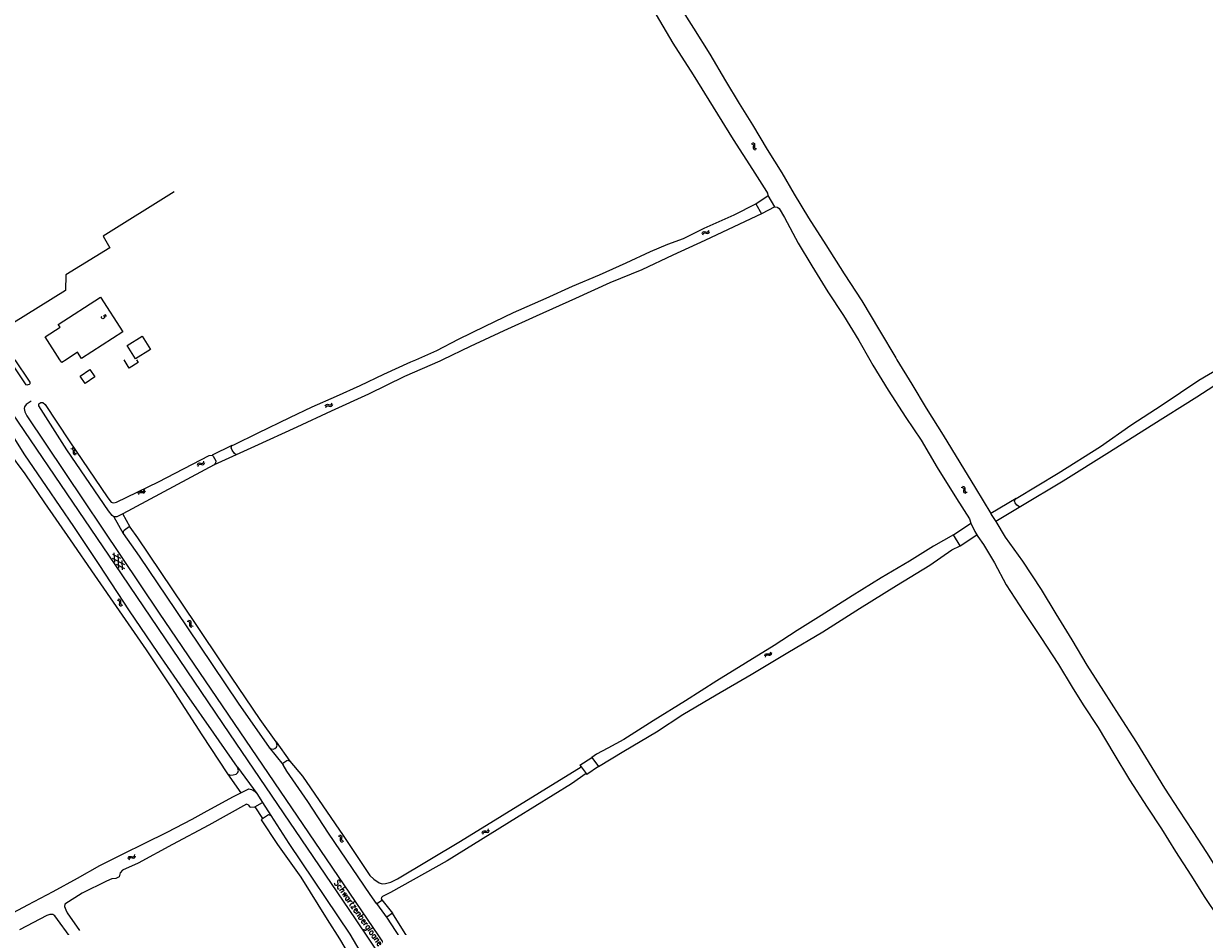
# Model space of a CAD drawing. Header units: metres. Extents: x 189705 to 199106, y 581686 to 588448.
# Tile 350 of 555: x 195187 to 195575, y 586314 to 586610. Entities that reach past the tile are written whole.
import ezdxf

# ---------------------------------------------------------------- set-up
doc = ezdxf.new("R2010")
doc.units = ezdxf.units.M
doc.layers.add('B-WA-OG-GBKN-G', color=7, linetype='Continuous', lineweight=18)
doc.styles.add('Style-STANDARD', font='STANDARD.shx')

msp = doc.modelspace()

# ---------------------------------------------------------------- linework, layer by layer
at = {"layer": 'B-WA-OG-GBKN-G'}
for p, q in [((195426.417, 586571.068), (195426.809, 586570.958)), ((195426.809, 586570.958), (195427.072, 586570.761)), ((195426.829, 586571.346), (195427.222, 586571.238)), ((195427.072, 586570.761), (195427.157, 586570.447)), ((195427.222, 586571.238), (195427.485, 586571.044)), ((195427.485, 586571.044), (195427.574, 586570.717)), ((195427.574, 586570.717), (195427.529, 586570.313)), ((195427.118, 586570.034), (195427.072, 586569.628)), ((195427.072, 586569.628), (195427.155, 586569.31)), ((195427.157, 586570.447), (195427.118, 586570.034)), ((195427.155, 586569.31), (195427.425, 586569.108)), ((195427.425, 586569.108), (195427.819, 586568.999)), ((195427.529, 586570.313), (195427.486, 586569.907)), ((195427.486, 586569.907), (195427.569, 586569.588)), ((195427.569, 586569.588), (195427.838, 586569.385)), ((195427.838, 586569.385), (195428.232, 586569.276)), ((195410.303, 586541.43), (195410.454, 586541.809)), ((195410.454, 586541.809), (195410.676, 586542.049)), ((195410.532, 586540.99), (195410.686, 586541.367)), ((195410.676, 586542.049), (195411.011, 586542.1)), ((195410.686, 586541.367), (195410.911, 586541.606)), ((195410.911, 586541.606), (195411.233, 586541.656)), ((195411.011, 586542.1), (195411.408, 586542.011)), ((195411.233, 586541.656), (195411.639, 586541.571)), ((195411.408, 586542.011), (195411.807, 586541.922)), ((195411.639, 586541.571), (195412.037, 586541.479)), ((195411.807, 586541.922), (195412.132, 586541.969)), ((195412.037, 586541.479), (195412.362, 586541.527)), ((195412.132, 586541.969), (195412.364, 586542.213)), ((195412.362, 586541.527), (195412.593, 586541.772)), ((195412.364, 586542.213), (195412.517, 586542.592)), ((195412.593, 586541.772), (195412.746, 586542.152)), ((195286.885, 586485.318), (195287.222, 586485.349)), ((195287.222, 586485.349), (195287.613, 586485.236)), ((195288.333, 586485.151), (195288.579, 586485.38)), ((195288.579, 586485.38), (195288.754, 586485.75)), ((195286.475, 586484.723), (195286.648, 586485.092)), ((195286.648, 586485.092), (195286.885, 586485.318)), ((195286.677, 586484.269), (195286.853, 586484.637)), ((195286.853, 586484.637), (195287.092, 586484.862)), ((195287.092, 586484.862), (195287.417, 586484.892)), ((195287.417, 586484.892), (195287.817, 586484.783)), ((195287.613, 586485.236), (195288.005, 586485.123)), ((195287.817, 586484.783), (195288.208, 586484.668)), ((195288.005, 586485.123), (195288.333, 586485.151)), ((195288.208, 586484.668), (195288.536, 586484.695)), ((195288.536, 586484.695), (195288.781, 586484.927)), ((195288.781, 586484.927), (195288.956, 586485.296)), ((195202.916, 586470.793), (195203.313, 586470.704)), ((195203.313, 586471.091), (195203.711, 586471.005)), ((195203.313, 586470.704), (195203.586, 586470.521)), ((195203.586, 586470.521), (195203.688, 586470.211)), ((195203.688, 586470.211), (195203.67, 586469.796)), ((195203.711, 586471.005), (195203.984, 586470.824)), ((195203.984, 586470.824), (195204.09, 586470.503)), ((195204.066, 586470.096), (195204.044, 586469.689)), ((195204.09, 586470.503), (195204.066, 586470.096)), ((195203.67, 586469.796), (195203.645, 586469.389)), ((195203.645, 586469.389), (195203.745, 586469.076)), ((195203.745, 586469.076), (195204.025, 586468.888)), ((195204.025, 586468.888), (195204.425, 586468.8)), ((195204.044, 586469.689), (195204.144, 586469.375)), ((195204.144, 586469.375), (195204.423, 586469.186)), ((195204.423, 586469.186), (195204.822, 586469.098)), ((195244.63, 586465.763), (195244.842, 586466.012)), ((195244.842, 586466.012), (195245.174, 586466.079)), ((195245.174, 586466.079), (195245.575, 586466.007)), ((195245.575, 586466.007), (195245.977, 586465.937)), ((195245.977, 586465.937), (195246.3, 586465.999)), ((195246.3, 586465.999), (195246.52, 586466.253)), ((195246.52, 586466.253), (195246.656, 586466.639)), ((195246.769, 586465.823), (195246.905, 586466.209)), ((195244.497, 586465.378), (195244.63, 586465.763)), ((195244.746, 586464.948), (195244.882, 586465.332)), ((195244.882, 586465.332), (195245.096, 586465.581)), ((195245.096, 586465.581), (195245.416, 586465.645)), ((195245.416, 586465.645), (195245.825, 586465.578)), ((195245.825, 586465.578), (195246.227, 586465.505)), ((195246.227, 586465.505), (195246.55, 586465.567)), ((195246.55, 586465.567), (195246.769, 586465.823)), ((195495.873, 586458.41), (195496.272, 586458.327)), ((195496.272, 586458.327), (195496.547, 586458.15)), ((195224.979, 586456.173), (195225.125, 586456.553)), ((195225.125, 586456.553), (195225.345, 586456.796)), ((195225.214, 586455.735), (195225.362, 586456.114)), ((195225.345, 586456.796), (195225.679, 586456.851)), ((195225.362, 586456.114), (195225.585, 586456.356)), ((195225.585, 586456.356), (195225.906, 586456.41)), ((195225.679, 586456.851), (195226.077, 586456.767)), ((195225.906, 586456.41), (195226.313, 586456.33)), ((195226.077, 586456.767), (195226.476, 586456.683)), ((195226.313, 586456.33), (195226.712, 586456.243)), ((195226.476, 586456.683), (195226.801, 586456.734)), ((195226.712, 586456.243), (195227.037, 586456.295)), ((195226.801, 586456.734), (195227.03, 586456.981)), ((195227.03, 586456.981), (195227.178, 586457.362)), ((195227.037, 586456.295), (195227.265, 586456.544)), ((195227.265, 586456.544), (195227.413, 586456.925)), ((195495.479, 586458.107), (195495.877, 586458.022)), ((195495.877, 586458.022), (195496.152, 586457.842)), ((195496.152, 586457.842), (195496.257, 586457.533)), ((195496.244, 586457.119), (195496.223, 586456.711)), ((195496.223, 586456.711), (195496.327, 586456.399)), ((195496.257, 586457.533), (195496.244, 586457.119)), ((195496.327, 586456.399), (195496.609, 586456.214)), ((195496.547, 586458.15), (195496.656, 586457.829)), ((195496.609, 586456.214), (195497.009, 586456.13)), ((195496.637, 586457.423), (195496.619, 586457.015)), ((195496.619, 586457.015), (195496.722, 586456.702)), ((195496.656, 586457.829), (195496.637, 586457.423)), ((195496.722, 586456.702), (195497.003, 586456.517)), ((195497.003, 586456.517), (195497.403, 586456.433)), ((195216.555, 586436.142), (195219.269, 586434.747)), ((195217.336, 586433.503), (195217.188, 586436.55)), ((195218.65, 586431.464), (195218.426, 586436.054)), ((195216.493, 586434.811), (195220.582, 586432.709)), ((195217.805, 586432.775), (195220.517, 586431.379)), ((195219.885, 586430.972), (195219.737, 586434.021)), ((195218.106, 586421.089), (195218.503, 586420.997)), ((195218.503, 586420.997), (195218.774, 586420.812)), ((195218.505, 586421.385), (195218.902, 586421.296)), ((195218.774, 586420.812), (195218.874, 586420.502)), ((195218.854, 586420.088), (195218.827, 586419.681)), ((195218.827, 586419.681), (195218.925, 586419.366)), ((195218.874, 586420.502), (195218.854, 586420.088)), ((195218.902, 586421.296), (195219.174, 586421.114)), ((195219.174, 586421.114), (195219.278, 586420.791)), ((195219.252, 586420.385), (195219.227, 586419.978)), ((195219.227, 586419.978), (195219.326, 586419.664)), ((195219.278, 586420.791), (195219.252, 586420.385)), ((195219.326, 586419.664), (195219.603, 586419.473)), ((195219.603, 586419.473), (195220.002, 586419.383)), ((195218.925, 586419.366), (195219.204, 586419.177)), ((195219.204, 586419.177), (195219.603, 586419.087)), ((195241.161, 586414.133), (195241.559, 586414.044)), ((195241.558, 586414.432), (195241.956, 586414.346)), ((195241.559, 586414.044), (195241.832, 586413.861)), ((195241.832, 586413.861), (195241.934, 586413.552)), ((195241.917, 586413.137), (195241.892, 586412.73)), ((195241.892, 586412.73), (195241.993, 586412.417)), ((195241.934, 586413.552), (195241.917, 586413.137)), ((195241.956, 586414.346), (195242.229, 586414.166)), ((195241.993, 586412.417), (195242.273, 586412.23)), ((195242.229, 586414.166), (195242.335, 586413.844)), ((195242.273, 586412.23), (195242.673, 586412.142)), ((195242.312, 586413.438), (195242.291, 586413.03)), ((195242.291, 586413.03), (195242.391, 586412.717)), ((195242.335, 586413.844), (195242.312, 586413.438)), ((195242.391, 586412.717), (195242.67, 586412.528)), ((195242.67, 586412.528), (195243.069, 586412.441)), ((195432.841, 586403.667), (195432.951, 586404.061)), ((195430.88, 586402.661), (195430.988, 586403.054)), ((195430.988, 586403.054), (195431.182, 586403.317)), ((195431.156, 586402.248), (195431.267, 586402.641)), ((195431.182, 586403.317), (195431.509, 586403.405)), ((195431.267, 586402.641), (195431.464, 586402.903)), ((195431.464, 586402.903), (195431.779, 586402.988)), ((195431.509, 586403.405), (195431.914, 586403.36)), ((195431.779, 586402.988), (195432.192, 586402.948)), ((195431.914, 586403.36), (195432.32, 586403.316)), ((195432.192, 586402.948), (195432.597, 586402.902)), ((195432.32, 586403.316), (195432.638, 586403.399)), ((195432.597, 586402.902), (195432.916, 586402.985)), ((195432.638, 586403.399), (195432.841, 586403.667)), ((195432.916, 586402.985), (195433.118, 586403.255)), ((195433.118, 586403.255), (195433.228, 586403.648)), ((195340.032, 586345.434), (195340.15, 586345.826)), ((195290.75, 586343.556), (195291.143, 586343.447)), ((195291.143, 586343.447), (195291.406, 586343.251)), ((195291.162, 586343.835), (195291.555, 586343.729)), ((195291.406, 586343.251), (195291.493, 586342.937)), ((195291.456, 586342.524), (195291.411, 586342.118)), ((195291.411, 586342.118), (195291.495, 586341.8)), ((195291.493, 586342.937), (195291.456, 586342.524)), ((195291.495, 586341.8), (195291.766, 586341.6)), ((195291.555, 586343.729), (195291.819, 586343.536)), ((195291.819, 586343.536), (195291.909, 586343.209)), ((195291.866, 586342.804), (195291.824, 586342.398)), ((195291.824, 586342.398), (195291.908, 586342.08)), ((195291.909, 586343.209), (195291.866, 586342.804)), ((195291.908, 586342.08), (195292.177, 586341.878)), ((195292.177, 586341.878), (195292.572, 586341.771)), ((195338.05, 586344.469), (195338.166, 586344.859)), ((195338.166, 586344.859), (195338.366, 586345.118)), ((195338.318, 586344.05), (195338.437, 586344.44)), ((195338.366, 586345.118), (195338.695, 586345.2)), ((195338.437, 586344.44), (195338.64, 586344.698)), ((195338.64, 586344.698), (195338.956, 586344.777)), ((195338.695, 586345.2), (195339.098, 586345.146)), ((195338.956, 586344.777), (195339.368, 586344.729)), ((195339.098, 586345.146), (195339.503, 586345.094)), ((195339.368, 586344.729), (195339.772, 586344.674)), ((195339.503, 586345.094), (195339.823, 586345.17)), ((195339.772, 586344.674), (195340.092, 586344.75)), ((195339.823, 586345.17), (195340.032, 586345.434)), ((195340.092, 586344.75), (195340.3, 586345.016)), ((195340.3, 586345.016), (195340.418, 586345.408)), ((195291.766, 586341.6), (195292.161, 586341.492)), ((195221.782, 586336.081), (195221.903, 586336.47)), ((195221.903, 586336.47), (195222.107, 586336.726)), ((195222.045, 586335.659), (195222.168, 586336.047)), ((195222.107, 586336.726), (195222.437, 586336.803)), ((195222.168, 586336.047), (195222.375, 586336.303)), ((195222.375, 586336.303), (195222.692, 586336.377)), ((195222.437, 586336.803), (195222.839, 586336.744)), ((195222.692, 586336.377), (195223.103, 586336.323)), ((195222.839, 586336.744), (195223.243, 586336.686)), ((195223.103, 586336.323), (195223.507, 586336.263)), ((195223.243, 586336.686), (195223.565, 586336.758)), ((195223.507, 586336.263), (195223.828, 586336.335)), ((195223.565, 586336.758), (195223.777, 586337.019)), ((195223.777, 586337.019), (195223.9, 586337.409)), ((195223.828, 586336.335), (195224.039, 586336.598)), ((195224.039, 586336.598), (195224.162, 586336.988))]:
    msp.add_line(p, q, dxfattribs=at)
at = {"layer": 'B-WA-OG-GBKN-G', "flags": 128}
for points in [[(195403.059, 586617.589), (195402.963, 586616.393), (195403.07, 586615.849), (195407.447, 586608.965), (195412.837, 586600.356), (195418.007, 586591.645), (195422.439, 586584.172), (195426.867, 586577.191), (195431.658, 586569.044), (195436.503, 586561.401), (195440.607, 586554.383), (195445.316, 586546.579), (195450.937, 586537.697), (195457.021, 586528.173), (195462.779, 586519.362), (195468.545, 586509.573), (195473.946, 586500.634), (195474.33, 586500)], [(195431.984, 586553.934), (195431.903, 586554.666), (195431.564, 586555.314), (195427.001, 586562.509), (195420.582, 586572.307), (195414.077, 586582.998), (195407.52, 586593.618), (195400.832, 586604.05), (195395.387, 586613.281)], [(195236.881, 586555.124), (195213.554, 586540.61), (195215.766, 586536.767), (195201.257, 586527.854), (195201.157, 586522.764), (195179.05, 586509.039)], [(195428.019, 586551.212), (195431.984, 586553.934)], [(195434.255, 586550.191), (195431.984, 586553.934)], [(195316.249, 586500), (195323.109, 586502.992), (195330.255, 586506.714), (195339.033, 586511.03), (195348.388, 586515.466), (195359.115, 586520.27), (195367.698, 586524.159), (195376.576, 586527.834), (195385.34, 586531.833), (195393.391, 586535.512), (195399.062, 586537.916), (195404.194, 586539.869), (195410.943, 586543.192), (195420.854, 586547.587), (195428.019, 586551.212)], [(195429.781, 586547.976), (195422.566, 586544.5), (195411.215, 586539.194), (195400.707, 586534.37), (195390.496, 586529.486), (195380.004, 586525.237), (195368.77, 586520.073), (195355.807, 586514.316), (195345.157, 586509.467), (195334.156, 586504.328), (195325.054, 586500)], [(195428.019, 586551.212), (195429.781, 586547.976)], [(195434.255, 586550.191), (195429.781, 586547.976)], [(195434.255, 586550.191), (195434.979, 586550.136), (195435.159, 586550.057), (195435.642, 586549.641), (195437.374, 586546.748), (195441.899, 586538.298), (195446.376, 586530.8), (195451.631, 586522.269), (195456.773, 586514.541), (195461.764, 586506.334), (195465.38, 586500)], [(195199.331, 586500), (195194.487, 586507.532), (195199.36, 586510.665), (195198.778, 586511.569), (195212.663, 586520.499), (195219.986, 586509.114), (195206.414, 586500.385), (195205.104, 586502.422), (195201.338, 586500)], [(195221.429, 586504.711), (195226.342, 586507.773), (195229.12, 586503.316), (195224.207, 586500.254), (195221.429, 586504.711)], [(195171.549, 586500), (195217.399, 586432.719), (195255.072, 586377.101), (195296.375, 586316.272), (195335.012, 586258.748), (195377.711, 586196.164), (195378.6, 586194.385), (195379.488, 586192.733), (195379.995, 586191.437), (195380.274, 586190.116), (195380.4, 586189.099), (195380.349, 586188.108), (195380.145, 586187.016), (195379.712, 586185.898), (195379.178, 586184.984), (195378.389, 586183.968), (195377.067, 586182.699), (195375.973, 586181.683)], [(195184.486, 586500), (195189.233, 586492.98), (195189.487, 586492.573), (195189.538, 586492.294), (195189.436, 586492.065), (195189.182, 586491.862), (195188.775, 586491.71), (195188.496, 586491.685), (195188.242, 586491.761), (195187.988, 586492.041), (195182.807, 586500)], [(195201.338, 586500), (195199.918, 586499.087), (195199.331, 586500)], [(195224.468, 586500), (195225.053, 586499.041), (195222.104, 586497.242), (195220.421, 586500)], [(195255.854, 586471.789), (195256.417, 586471.993), (195264.425, 586476.015), (195274.888, 586481.047), (195282.168, 586484.465), (195290.231, 586487.995), (195297.932, 586491.501), (195305.764, 586495.284), (195314.605, 586499.283), (195316.249, 586500)], [(195325.054, 586500), (195324.127, 586499.559), (195312.583, 586494.475), (195300.667, 586488.68), (195288.487, 586483.108), (195277.207, 586477.841), (195263.264, 586471.533), (195257.274, 586468.788)], [(195465.38, 586500), (195466.4, 586498.214), (195471.488, 586490.04), (195477.225, 586480.976), (195482.272, 586473.552), (195487.511, 586464.524), (195493.922, 586454.351), (195498.17, 586447.733), (195498.648, 586446.288)], [(195474.33, 586500), (195479.213, 586491.935), (195483.979, 586484.034), (195489.485, 586475.153), (195494.963, 586466.194), (195500.161, 586457.786), (195505.133, 586449.46)], [(195513.536, 586454.445), (195527.262, 586462.746), (195541.23, 586471.433), (195551.128, 586478.473), (195561.431, 586485.174), (195573.566, 586493.276), (195584.93, 586500)], [(195591.968, 586500), (195585.94, 586496.164), (195572.826, 586487.653), (195557.872, 586478.271), (195544.112, 586469.602), (195528.892, 586460.092), (195515.068, 586451.766)], [(195209.18, 586496.808), (195210.829, 586494.358), (195207.585, 586492.174), (195205.936, 586494.624), (195209.18, 586496.808)], [(195189.89, 586486.425), (195188.212, 586485.283), (195187.728, 586484.47), (195187.575, 586483.936), (195187.677, 586483.377), (195187.803, 586482.869), (195188.438, 586481.522), (195231.924, 586416.753), (195277.288, 586349.976), (195323.237, 586282.334), (195354.759, 586236.061)], [(195217.051, 586448.315), (195216.442, 586448.839), (195215.245, 586450.286), (195201.551, 586470.416), (195192.351, 586484.843), (195192.413, 586485.494), (195193.063, 586485.893), (195193.671, 586485.914), (195194.448, 586485.264), (195202.367, 586473.333), (195215.053, 586454.587), (195216.124, 586453.224), (195216.439, 586453.035), (195217.047, 586452.931), (195217.949, 586453.162), (195231.77, 586459.823), (195248.337, 586468.522), (195249.323, 586468.627)], [(195257.664, 586366.1), (195249.921, 586377.261), (195241.045, 586389.978), (195231.499, 586403.804), (195222.153, 586417.508), (195212.209, 586432.658), (195203.855, 586445.161), (195194.902, 586458.361), (195187.83, 586468.715), (195184.262, 586474.35), (195183.669, 586474.692), (195182.921, 586474.822), (195181.643, 586474.572), (195181.075, 586474.295), (195175.305, 586471.05), (195168.07, 586466.619), (195159.673, 586462.099), (195149.056, 586456.878)], [(195255.854, 586471.789), (195249.323, 586468.627)], [(195257.274, 586468.788), (195256.643, 586469.231), (195255.949, 586470.275), (195255.643, 586471.001), (195255.854, 586471.789)], [(195182.38, 586469.765), (195187.83, 586462.445), (195194.232, 586452.989), (195202.67, 586440.795), (195210.651, 586429.208), (195218.741, 586417.447), (195227.656, 586404.66), (195235.964, 586392.195), (195245.947, 586376.749), (195254.436, 586363.891)], [(195249.323, 586468.627), (195249.722, 586468.313), (195250.499, 586466.74), (195250.479, 586466.048), (195249.997, 586465.481)], [(195257.274, 586468.788), (195249.997, 586465.481)], [(195249.997, 586465.481), (195219.998, 586449.389)], [(195513.536, 586454.445), (195505.133, 586449.46)], [(195515.068, 586451.766), (195514.557, 586451.639), (195513.77, 586452.154), (195513.185, 586452.926), (195512.994, 586453.451), (195513.133, 586454.143), (195513.536, 586454.445)], [(195515.068, 586451.766), (195506.769, 586446.804)], [(195219.998, 586449.389), (195218.037, 586448.337), (195217.051, 586448.315)], [(195217.051, 586448.315), (195220.161, 586442.868)], [(195222.442, 586444.991), (195219.998, 586449.389)], [(195505.133, 586449.46), (195505.324, 586449.14), (195506.769, 586446.804)], [(195506.769, 586446.804), (195509.937, 586441.685), (195515.532, 586433.832), (195521.681, 586424.495), (195526.544, 586416.516), (195531.773, 586407.94), (195536.692, 586399.579), (195542.212, 586391.053), (195547.237, 586383.241), (195552.994, 586374.236), (195558.089, 586366.042), (195562.233, 586359.256), (195566.932, 586352.035), (195571.495, 586344.936), (195576.014, 586338.11), (195579.556, 586332.434), (195580.706, 586330.869)], [(195222.442, 586444.991), (195222.04, 586445.071), (195220.385, 586443.833), (195220.144, 586443.495), (195220.161, 586442.868)], [(195220.161, 586442.868), (195225.358, 586435.399), (195237.458, 586417.568), (195245.245, 586405.874), (195257.86, 586387.177), (195268.125, 586372.591)], [(195270.406, 586374.393), (195265.145, 586381.798), (195253.134, 586399.415), (195243.84, 586413.339), (195224.903, 586441.506), (195222.442, 586444.991)], [(195492.912, 586442.475), (195498.648, 586446.288)], [(195498.648, 586446.288), (195499.948, 586443.552), (195500.55, 586442.479)], [(195492.912, 586442.475), (195486.31, 586438.717), (195478.427, 586433.809), (195469.132, 586428.299), (195459.634, 586422.396), (195449.39, 586415.979), (195441.592, 586411.07), (195433.981, 586406.115), (195424.567, 586400.263), (195415.206, 586394.515), (195404.897, 586387.956), (195394.245, 586381.373), (195384.577, 586375.154), (195379.389, 586372.405), (195375.622, 586370.354), (195374.116, 586369.34)], [(195376.313, 586366.282), (195384.552, 586371.403), (195395.371, 586377.7), (195403.949, 586383.375), (195414.97, 586389.833), (195426.431, 586396.587), (195438.516, 586403.797), (195449.978, 586410.589), (195461.994, 586418.232), (195474.19, 586425.765), (195485.095, 586432.482), (195492.389, 586437.478), (195495.048, 586438.791)], [(195495.048, 586438.791), (195492.912, 586442.475)], [(195495.048, 586438.791), (195500.55, 586442.479)], [(195500.55, 586442.479), (195500.865, 586441.918), (195502.805, 586439.27), (195506.338, 586433.224), (195510.267, 586426.058), (195515.909, 586417.312), (195521.564, 586408.727), (195527.38, 586399.87), (195531.909, 586392.417), (195535.489, 586386.565), (195540.433, 586379.181), (195545.635, 586370.482), (195550.741, 586362.004), (195556.511, 586352.972), (195561.248, 586345.815), (195565.823, 586338.432), (195570.855, 586330.659), (195575.436, 586323.277), (195579.718, 586316.885), (195583.588, 586310.709)], [(195268.125, 586372.591), (195268.752, 586372.094), (195269.411, 586372.046), (195269.974, 586372.223), (195270.536, 586372.69), (195270.68, 586373.381), (195270.406, 586374.393)], [(195270.406, 586374.393), (195274.85, 586368.109)], [(195268.125, 586372.591), (195272.635, 586366.911)], [(195370.126, 586366.817), (195374.116, 586369.34)], [(195374.116, 586369.34), (195376.313, 586366.282)], [(195254.436, 586363.891), (195255.223, 586363.51), (195256.281, 586363.554), (195257.242, 586363.849), (195257.746, 586364.371), (195257.972, 586365.061), (195257.664, 586366.1)], [(195257.664, 586366.1), (195264.061, 586357.491)], [(195272.635, 586366.911), (195272.582, 586367.386), (195273.865, 586368.319), (195274.234, 586368.408), (195274.85, 586368.109)], [(195303.31, 586321.362), (195301.219, 586324.285), (195287.617, 586344.427), (195280.822, 586354.835), (195273.832, 586364.837), (195272.635, 586366.911)], [(195274.85, 586368.109), (195278.987, 586363.17), (195292.403, 586343.694), (195301.192, 586330.547), (195302.472, 586329.295), (195304.175, 586328.111), (195305.247, 586327.739), (195306.249, 586327.859), (195308.062, 586328.363), (195310.229, 586329.394), (195330.914, 586341.784), (195370.537, 586366.174)], [(195370.126, 586366.817), (195370.537, 586366.174)], [(195370.537, 586366.174), (195372.174, 586364.032)], [(195376.313, 586366.282), (195372.424, 586363.704)], [(195254.436, 586363.891), (195258.75, 586357.678)], [(195372.174, 586364.032), (195367.367, 586360.673), (195349.381, 586349.471), (195326.537, 586335.38), (195307.929, 586324.972), (195305.97, 586323.982), (195305.261, 586323.612), (195304.936, 586323.265), (195304.851, 586322.87), (195305.102, 586322.473)], [(195372.174, 586364.032), (195372.424, 586363.704)], [(195140.837, 586294.726), (195145.807, 586297.966), (195157.198, 586303.908), (195168.48, 586310.005), (195179.032, 586315.749), (195188.791, 586320.899), (195197.091, 586325.29), (195205.139, 586329.617), (195212.432, 586333.783), (195220.08, 586337.581), (195227.173, 586341.154), (195234.569, 586344.759), (195242.733, 586348.995), (195247.735, 586351.732), (195256.315, 586356.495), (195258.75, 586357.678)], [(195258.75, 586357.678), (195261.346, 586358.94), (195262.225, 586358.82), (195263.282, 586358.187), (195264.061, 586357.491)], [(195264.061, 586357.491), (195265.915, 586354.525)], [(195261.812, 586352.945), (195261.428, 586353.639), (195260.853, 586353.9), (195260.601, 586353.901), (195248.287, 586347.105), (195236.27, 586340.699), (195225.02, 586334.582), (195219.903, 586332.271), (195219.128, 586331.434), (195218.759, 586330.079), (195217.7, 586329.551), (195216.378, 586329.379), (195214.681, 586328.671), (195206.684, 586324.66), (195200.94, 586321.125), (195200.855, 586320.325), (195201.235, 586319.183), (195201.743, 586318.279), (195205.743, 586312.482)], [(195263.392, 586353.089), (195265.915, 586354.525)], [(195265.915, 586354.525), (195268.608, 586350.216)], [(195261.812, 586352.945), (195263.392, 586353.089)], [(195263.392, 586353.089), (195265.893, 586349.254)], [(195265.893, 586349.254), (195267.829, 586350.536), (195268.608, 586350.216)], [(195268.608, 586350.216), (195274.56, 586341.001), (195294.59, 586311.234), (195303.948, 586295.218), (195307.633, 586289.43), (195312.511, 586282.082), (195317.442, 586274.717), (195324.351, 586264.645), (195335.853, 586247.763), (195351.486, 586224.717), (195363.345, 586207.726), (195374.135, 586191.848), (195376.459, 586188.527), (195377.499, 586186.673), (195377.61, 586186.077), (195377.368, 586185.708), (195375.867, 586184.569), (195375.433, 586184.523), (195375.399, 586184.556)], [(195375.399, 586184.556), (195373.651, 586186.283), (195364.177, 586198.914), (195352.08, 586215.958), (195335.719, 586240.403), (195321.572, 586261.611), (195313.217, 586273.126), (195306.408, 586283.616), (195299.075, 586295.922), (195295.899, 586301.884), (195291.312, 586309.722), (195287.269, 586316.103), (195278.58, 586330), (195270.972, 586340.724), (195265.588, 586348.758), (195265.893, 586349.254)], [(195305.102, 586322.473), (195305.137, 586322.269), (195303.634, 586321.349), (195303.31, 586321.362)], [(195305.102, 586322.473), (195308.55, 586318.134)], [(195303.31, 586321.362), (195306.796, 586316.479)], [(195203.205, 586309.634), (195197.659, 586317.245), (195196.989, 586317.69), (195195.995, 586317.685), (195195.072, 586317.325), (195186.005, 586312.644)], [(195308.55, 586318.134), (195306.753, 586316.82), (195306.796, 586316.479)], [(195306.796, 586316.479), (195316.415, 586301.867), (195332.498, 586278.403), (195347.962, 586256.125), (195356.167, 586244.57)], [(195358.704, 586240.769), (195379.717, 586210.65), (195388.626, 586196.751), (195390.235, 586194.597), (195390.606, 586194.581), (195391.809, 586195.422), (195391.735, 586195.704), (195391.294, 586196.484), (195371.871, 586225.03), (195357.23, 586246.136), (195337.595, 586274.679), (195324.404, 586293.797), (195314.993, 586307.916), (195308.55, 586318.134)]]:
    msp.add_lwpolyline(points, dxfattribs=at)

# ---------------------------------------------------------------- texts
at = {"layer": 'B-WA-OG-GBKN-G', "style": 'Style-STANDARD'}
for s, height, rotation, p in [('5', 1.6, 301.59249, (195212.723, 586514.19)), ('Schwartzenbergloane', 2, 305.02487, (195289.268, 586328.162))]:
    msp.add_text(s, height=height, rotation=rotation, dxfattribs=at).set_placement(p)

doc.saveas('drawing.dxf')
